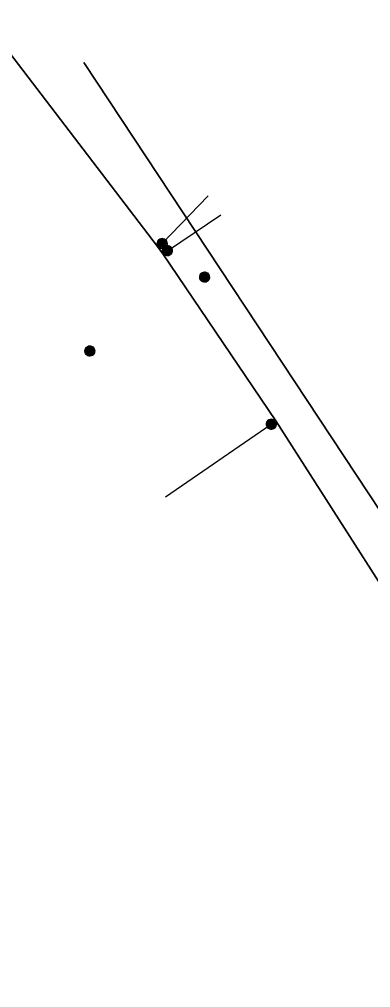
# Model space of a CAD drawing. Extents: x -873619 to -867639, y -1015082 to -1012326.
# Drawn here: x -867954.89 to -867939.32, y -1012859.98 to -1012817 of the extents above; entities that cross this region are included whole.
import ezdxf

# ---------------------------------------------------------------- set-up
doc = ezdxf.new("R2010")
doc.units = 0
doc.header["$LTSCALE"] = 0.44
for name, color, linetype, lineweight in [('1', 7, 'Continuous', 13), ('12', 7, 'Continuous', 13), ('21', 7, 'Continuous', 35), ('25', 7, 'Continuous', 13), ('3', 7, 'Continuous', 25)]:
    doc.layers.add(name, color=color, linetype=linetype, lineweight=lineweight)

msp = doc.modelspace()

# ---------------------------------------------------------------- linework, layer by layer
at = {"layer": '1', "lineweight": 35}
msp.add_lwpolyline([(-867979.181, -1012799.683), (-867972.83, -1012801.89), (-867965.59, -1012804.78), (-867963.787, -1012807.409), (-867948.768, -1012827.087), (-867948.538, -1012827.407), (-867943.513, -1012834.828), (-867938.476, -1012842.701), (-867934.013, -1012848.778), (-867931.689, -1012852.506), (-867924.702, -1012862.569), (-867923.496, -1012864.901), (-867916.531, -1012874.592), (-867908.231, -1012887.091), (-867905.717, -1012890.99), (-867899.122, -1012900.29), (-867892.55, -1012910.082), (-867889.71, -1012914.412), (-867888.18, -1012916.7), (-867891.84, -1012919), (-867886.89, -1012927.31), (-867886.728, -1012931.158)], dxfattribs=at)
at = {"layer": '12'}
for points in [[(-867948.329, -1012826.95), (-867948.335, -1012826.898), (-867948.352, -1012826.848), (-867948.381, -1012826.804), (-867948.418, -1012826.767), (-867948.463, -1012826.74), (-867948.513, -1012826.723), (-867948.566, -1012826.719), (-867948.618, -1012826.726), (-867948.667, -1012826.745), (-867948.71, -1012826.774), (-867948.746, -1012826.813), (-867948.772, -1012826.858), (-867948.788, -1012826.909), (-867948.791, -1012826.961), (-867948.783, -1012827.013), (-867948.763, -1012827.062), (-867948.732, -1012827.105), (-867948.693, -1012827.139), (-867948.647, -1012827.165), (-867948.596, -1012827.179), (-867948.543, -1012827.181), (-867948.492, -1012827.171), (-867948.444, -1012827.15), (-867948.401, -1012827.119), (-867948.367, -1012827.078), (-867948.343, -1012827.032), (-867948.331, -1012826.981)], [(-867948.359, -1012826.95), (-867948.365, -1012826.901), (-867948.382, -1012826.855), (-867948.41, -1012826.815), (-867948.447, -1012826.783), (-867948.491, -1012826.761), (-867948.539, -1012826.75), (-867948.588, -1012826.75), (-867948.635, -1012826.763), (-867948.678, -1012826.787), (-867948.714, -1012826.82), (-867948.741, -1012826.861), (-867948.757, -1012826.908), (-867948.761, -1012826.957), (-867948.754, -1012827.005), (-867948.735, -1012827.05), (-867948.705, -1012827.09), (-867948.667, -1012827.121), (-867948.623, -1012827.141), (-867948.575, -1012827.151), (-867948.526, -1012827.149), (-867948.479, -1012827.134), (-867948.436, -1012827.109), (-867948.402, -1012827.075), (-867948.376, -1012827.033), (-867948.362, -1012826.986)], [(-867948.389, -1012826.95), (-867948.395, -1012826.905), (-867948.412, -1012826.863), (-867948.44, -1012826.828), (-867948.476, -1012826.801), (-867948.518, -1012826.784), (-867948.563, -1012826.779), (-867948.608, -1012826.785), (-867948.649, -1012826.804), (-867948.684, -1012826.832), (-867948.711, -1012826.869), (-867948.727, -1012826.911), (-867948.731, -1012826.956), (-867948.724, -1012827.001), (-867948.705, -1012827.042), (-867948.676, -1012827.076), (-867948.639, -1012827.102), (-867948.596, -1012827.118), (-867948.551, -1012827.121), (-867948.506, -1012827.113), (-867948.466, -1012827.093), (-867948.432, -1012827.064), (-867948.406, -1012827.026), (-867948.392, -1012826.983)], [(-867948.419, -1012826.95), (-867948.424, -1012826.909), (-867948.442, -1012826.872), (-867948.469, -1012826.841), (-867948.504, -1012826.82), (-867948.544, -1012826.809), (-867948.585, -1012826.811), (-867948.624, -1012826.824), (-867948.658, -1012826.848), (-867948.683, -1012826.88), (-867948.698, -1012826.918), (-867948.701, -1012826.959), (-867948.693, -1012826.999), (-867948.673, -1012827.035), (-867948.644, -1012827.064), (-867948.607, -1012827.083), (-867948.567, -1012827.091), (-867948.526, -1012827.087), (-867948.488, -1012827.072), (-867948.456, -1012827.046), (-867948.433, -1012827.012), (-867948.42, -1012826.973)], [(-867948.449, -1012826.95), (-867948.454, -1012826.914), (-867948.472, -1012826.882), (-867948.498, -1012826.857), (-867948.532, -1012826.842), (-867948.568, -1012826.839), (-867948.603, -1012826.847), (-867948.634, -1012826.867), (-867948.657, -1012826.895), (-867948.67, -1012826.929), (-867948.67, -1012826.966), (-867948.659, -1012827.001), (-867948.638, -1012827.03), (-867948.608, -1012827.051), (-867948.573, -1012827.061), (-867948.536, -1012827.059), (-867948.502, -1012827.045), (-867948.475, -1012827.022), (-867948.456, -1012826.99), (-867948.449, -1012826.955)], [(-867948.479, -1012826.95), (-867948.484, -1012826.919), (-867948.501, -1012826.893), (-867948.527, -1012826.876), (-867948.557, -1012826.869), (-867948.588, -1012826.873), (-867948.615, -1012826.89), (-867948.633, -1012826.914), (-867948.641, -1012826.945), (-867948.637, -1012826.975), (-867948.622, -1012827.003), (-867948.598, -1012827.022), (-867948.568, -1012827.031), (-867948.537, -1012827.028), (-867948.509, -1012827.014), (-867948.489, -1012826.99), (-867948.479, -1012826.961)], [(-867948.509, -1012826.95), (-867948.514, -1012826.926), (-867948.531, -1012826.908), (-867948.554, -1012826.899), (-867948.578, -1012826.902), (-867948.599, -1012826.916), (-867948.61, -1012826.938), (-867948.61, -1012826.963), (-867948.598, -1012826.984), (-867948.578, -1012826.998), (-867948.553, -1012827.001), (-867948.53, -1012826.992), (-867948.514, -1012826.974)], [(-867948.539, -1012826.95), (-867948.544, -1012826.935), (-867948.559, -1012826.929), (-867948.574, -1012826.933), (-867948.581, -1012826.947), (-867948.577, -1012826.962), (-867948.564, -1012826.971), (-867948.549, -1012826.968), (-867948.539, -1012826.956)], [(-867948.101, -1012827.271), (-867948.107, -1012827.219), (-867948.124, -1012827.169), (-867948.153, -1012827.125), (-867948.19, -1012827.088), (-867948.235, -1012827.061), (-867948.285, -1012827.044), (-867948.338, -1012827.04), (-867948.39, -1012827.047), (-867948.439, -1012827.066), (-867948.482, -1012827.095), (-867948.518, -1012827.134), (-867948.544, -1012827.179), (-867948.56, -1012827.23), (-867948.563, -1012827.282), (-867948.555, -1012827.334), (-867948.535, -1012827.383), (-867948.504, -1012827.426), (-867948.465, -1012827.46), (-867948.419, -1012827.486), (-867948.368, -1012827.5), (-867948.315, -1012827.502), (-867948.264, -1012827.492), (-867948.216, -1012827.471), (-867948.173, -1012827.44), (-867948.139, -1012827.399), (-867948.115, -1012827.353), (-867948.103, -1012827.302)], [(-867948.131, -1012827.271), (-867948.137, -1012827.222), (-867948.154, -1012827.176), (-867948.182, -1012827.136), (-867948.219, -1012827.104), (-867948.263, -1012827.082), (-867948.311, -1012827.071), (-867948.36, -1012827.071), (-867948.407, -1012827.084), (-867948.45, -1012827.108), (-867948.486, -1012827.141), (-867948.513, -1012827.182), (-867948.529, -1012827.229), (-867948.533, -1012827.278), (-867948.526, -1012827.326), (-867948.507, -1012827.371), (-867948.477, -1012827.411), (-867948.439, -1012827.442), (-867948.395, -1012827.462), (-867948.347, -1012827.472), (-867948.298, -1012827.47), (-867948.251, -1012827.455), (-867948.208, -1012827.43), (-867948.174, -1012827.396), (-867948.148, -1012827.354), (-867948.134, -1012827.307)], [(-867948.161, -1012827.271), (-867948.167, -1012827.226), (-867948.184, -1012827.184), (-867948.212, -1012827.149), (-867948.248, -1012827.122), (-867948.29, -1012827.105), (-867948.335, -1012827.1), (-867948.38, -1012827.106), (-867948.421, -1012827.125), (-867948.456, -1012827.153), (-867948.483, -1012827.19), (-867948.499, -1012827.232), (-867948.503, -1012827.277), (-867948.496, -1012827.322), (-867948.477, -1012827.363), (-867948.448, -1012827.397), (-867948.411, -1012827.423), (-867948.368, -1012827.439), (-867948.323, -1012827.442), (-867948.278, -1012827.434), (-867948.238, -1012827.414), (-867948.204, -1012827.385), (-867948.178, -1012827.347), (-867948.164, -1012827.304)], [(-867948.191, -1012827.271), (-867948.196, -1012827.23), (-867948.214, -1012827.193), (-867948.241, -1012827.162), (-867948.276, -1012827.141), (-867948.316, -1012827.13), (-867948.357, -1012827.132), (-867948.396, -1012827.145), (-867948.43, -1012827.169), (-867948.455, -1012827.201), (-867948.47, -1012827.239), (-867948.473, -1012827.28), (-867948.465, -1012827.32), (-867948.445, -1012827.356), (-867948.416, -1012827.385), (-867948.379, -1012827.404), (-867948.339, -1012827.412), (-867948.298, -1012827.408), (-867948.26, -1012827.393), (-867948.228, -1012827.367), (-867948.205, -1012827.333), (-867948.192, -1012827.294)], [(-867948.221, -1012827.271), (-867948.226, -1012827.235), (-867948.244, -1012827.203), (-867948.27, -1012827.178), (-867948.304, -1012827.163), (-867948.34, -1012827.16), (-867948.375, -1012827.168), (-867948.406, -1012827.188), (-867948.429, -1012827.216), (-867948.442, -1012827.25), (-867948.442, -1012827.287), (-867948.431, -1012827.322), (-867948.41, -1012827.351), (-867948.38, -1012827.372), (-867948.345, -1012827.382), (-867948.308, -1012827.38), (-867948.274, -1012827.366), (-867948.247, -1012827.343), (-867948.228, -1012827.311), (-867948.221, -1012827.276)], [(-867948.251, -1012827.271), (-867948.256, -1012827.24), (-867948.273, -1012827.214), (-867948.299, -1012827.197), (-867948.329, -1012827.19), (-867948.36, -1012827.194), (-867948.387, -1012827.211), (-867948.405, -1012827.235), (-867948.413, -1012827.266), (-867948.409, -1012827.296), (-867948.394, -1012827.324), (-867948.37, -1012827.343), (-867948.34, -1012827.352), (-867948.309, -1012827.349), (-867948.281, -1012827.335), (-867948.261, -1012827.311), (-867948.251, -1012827.282)], [(-867948.281, -1012827.271), (-867948.286, -1012827.247), (-867948.303, -1012827.229), (-867948.326, -1012827.22), (-867948.35, -1012827.223), (-867948.371, -1012827.237), (-867948.382, -1012827.259), (-867948.382, -1012827.284), (-867948.37, -1012827.305), (-867948.35, -1012827.319), (-867948.325, -1012827.322), (-867948.302, -1012827.313), (-867948.286, -1012827.295)], [(-867948.311, -1012827.271), (-867948.316, -1012827.256), (-867948.331, -1012827.25), (-867948.346, -1012827.254), (-867948.353, -1012827.268), (-867948.349, -1012827.283), (-867948.336, -1012827.292), (-867948.321, -1012827.289), (-867948.311, -1012827.277)], [(-867943.489, -1012834.97), (-867943.495, -1012834.918), (-867943.512, -1012834.868), (-867943.541, -1012834.824), (-867943.578, -1012834.787), (-867943.623, -1012834.76), (-867943.673, -1012834.743), (-867943.726, -1012834.739), (-867943.777, -1012834.746), (-867943.826, -1012834.765), (-867943.87, -1012834.794), (-867943.906, -1012834.833), (-867943.932, -1012834.878), (-867943.948, -1012834.929), (-867943.951, -1012834.981), (-867943.943, -1012835.033), (-867943.923, -1012835.082), (-867943.892, -1012835.125), (-867943.853, -1012835.159), (-867943.807, -1012835.185), (-867943.755, -1012835.199), (-867943.703, -1012835.201), (-867943.652, -1012835.191), (-867943.603, -1012835.17), (-867943.561, -1012835.139), (-867943.527, -1012835.098), (-867943.503, -1012835.052), (-867943.49, -1012835.001)], [(-867943.519, -1012834.97), (-867943.525, -1012834.921), (-867943.542, -1012834.875), (-867943.57, -1012834.835), (-867943.607, -1012834.803), (-867943.651, -1012834.781), (-867943.699, -1012834.77), (-867943.748, -1012834.77), (-867943.794, -1012834.783), (-867943.838, -1012834.807), (-867943.874, -1012834.84), (-867943.901, -1012834.881), (-867943.917, -1012834.928), (-867943.921, -1012834.977), (-867943.914, -1012835.025), (-867943.895, -1012835.07), (-867943.865, -1012835.11), (-867943.826, -1012835.141), (-867943.782, -1012835.161), (-867943.735, -1012835.171), (-867943.686, -1012835.169), (-867943.639, -1012835.154), (-867943.596, -1012835.129), (-867943.561, -1012835.095), (-867943.536, -1012835.053), (-867943.522, -1012835.006)], [(-867943.549, -1012834.97), (-867943.554, -1012834.925), (-867943.571, -1012834.883), (-867943.6, -1012834.848), (-867943.636, -1012834.821), (-867943.678, -1012834.804), (-867943.723, -1012834.799), (-867943.767, -1012834.805), (-867943.809, -1012834.824), (-867943.843, -1012834.852), (-867943.87, -1012834.889), (-867943.887, -1012834.931), (-867943.891, -1012834.976), (-867943.884, -1012835.021), (-867943.865, -1012835.062), (-867943.836, -1012835.096), (-867943.799, -1012835.122), (-867943.755, -1012835.138), (-867943.711, -1012835.141), (-867943.666, -1012835.133), (-867943.625, -1012835.113), (-867943.592, -1012835.084), (-867943.566, -1012835.046), (-867943.552, -1012835.003)], [(-867943.579, -1012834.97), (-867943.583, -1012834.929), (-867943.602, -1012834.892), (-867943.629, -1012834.861), (-867943.664, -1012834.84), (-867943.704, -1012834.829), (-867943.745, -1012834.831), (-867943.784, -1012834.844), (-867943.818, -1012834.868), (-867943.843, -1012834.9), (-867943.858, -1012834.938), (-867943.86, -1012834.979), (-867943.853, -1012835.019), (-867943.833, -1012835.055), (-867943.804, -1012835.084), (-867943.767, -1012835.103), (-867943.727, -1012835.111), (-867943.686, -1012835.107), (-867943.647, -1012835.092), (-867943.615, -1012835.066), (-867943.593, -1012835.032), (-867943.58, -1012834.993)], [(-867943.608, -1012834.97), (-867943.614, -1012834.934), (-867943.632, -1012834.902), (-867943.657, -1012834.877), (-867943.691, -1012834.862), (-867943.728, -1012834.859), (-867943.762, -1012834.867), (-867943.794, -1012834.887), (-867943.816, -1012834.915), (-867943.83, -1012834.949), (-867943.83, -1012834.986), (-867943.819, -1012835.021), (-867943.798, -1012835.05), (-867943.767, -1012835.071), (-867943.733, -1012835.081), (-867943.696, -1012835.079), (-867943.662, -1012835.065), (-867943.635, -1012835.042), (-867943.615, -1012835.01), (-867943.608, -1012834.975)], [(-867943.639, -1012834.97), (-867943.644, -1012834.939), (-867943.661, -1012834.913), (-867943.686, -1012834.896), (-867943.717, -1012834.889), (-867943.748, -1012834.893), (-867943.775, -1012834.91), (-867943.793, -1012834.934), (-867943.801, -1012834.965), (-867943.797, -1012834.995), (-867943.782, -1012835.023), (-867943.757, -1012835.042), (-867943.728, -1012835.051), (-867943.696, -1012835.048), (-867943.669, -1012835.034), (-867943.649, -1012835.01), (-867943.639, -1012834.981)], [(-867943.669, -1012834.97), (-867943.674, -1012834.946), (-867943.691, -1012834.928), (-867943.713, -1012834.919), (-867943.738, -1012834.922), (-867943.759, -1012834.936), (-867943.77, -1012834.958), (-867943.77, -1012834.983), (-867943.757, -1012835.004), (-867943.738, -1012835.018), (-867943.713, -1012835.021), (-867943.69, -1012835.012), (-867943.674, -1012834.994)], [(-867943.699, -1012834.97), (-867943.704, -1012834.955), (-867943.718, -1012834.949), (-867943.733, -1012834.953), (-867943.74, -1012834.967), (-867943.737, -1012834.982), (-867943.723, -1012834.991), (-867943.708, -1012834.988), (-867943.699, -1012834.976)]]:
    msp.add_lwpolyline(points, close=True, dxfattribs=at)
at = {"layer": '21'}
msp.add_line((-867952.038, -1012818.911), (-867915.289, -1012874.6), dxfattribs=at)
at = {"layer": '25'}
for points in [[(-867946.449, -1012828.44), (-867946.455, -1012828.388), (-867946.472, -1012828.338), (-867946.501, -1012828.294), (-867946.538, -1012828.257), (-867946.583, -1012828.23), (-867946.633, -1012828.213), (-867946.686, -1012828.209), (-867946.738, -1012828.216), (-867946.787, -1012828.235), (-867946.83, -1012828.264), (-867946.866, -1012828.303), (-867946.892, -1012828.348), (-867946.908, -1012828.399), (-867946.911, -1012828.451), (-867946.903, -1012828.503), (-867946.883, -1012828.552), (-867946.852, -1012828.595), (-867946.813, -1012828.629), (-867946.767, -1012828.655), (-867946.716, -1012828.669), (-867946.663, -1012828.671), (-867946.612, -1012828.661), (-867946.564, -1012828.64), (-867946.521, -1012828.609), (-867946.487, -1012828.568), (-867946.463, -1012828.522), (-867946.451, -1012828.471)], [(-867946.479, -1012828.44), (-867946.485, -1012828.391), (-867946.502, -1012828.345), (-867946.53, -1012828.305), (-867946.567, -1012828.273), (-867946.611, -1012828.251), (-867946.659, -1012828.24), (-867946.708, -1012828.24), (-867946.755, -1012828.253), (-867946.798, -1012828.277), (-867946.834, -1012828.31), (-867946.861, -1012828.351), (-867946.877, -1012828.398), (-867946.881, -1012828.447), (-867946.874, -1012828.495), (-867946.855, -1012828.54), (-867946.825, -1012828.58), (-867946.787, -1012828.611), (-867946.743, -1012828.631), (-867946.695, -1012828.641), (-867946.646, -1012828.639), (-867946.599, -1012828.624), (-867946.556, -1012828.599), (-867946.522, -1012828.565), (-867946.496, -1012828.523), (-867946.482, -1012828.476)], [(-867946.509, -1012828.44), (-867946.515, -1012828.395), (-867946.532, -1012828.353), (-867946.56, -1012828.318), (-867946.596, -1012828.291), (-867946.638, -1012828.274), (-867946.683, -1012828.269), (-867946.728, -1012828.275), (-867946.769, -1012828.294), (-867946.804, -1012828.322), (-867946.831, -1012828.359), (-867946.847, -1012828.401), (-867946.851, -1012828.446), (-867946.844, -1012828.491), (-867946.825, -1012828.532), (-867946.796, -1012828.566), (-867946.759, -1012828.592), (-867946.716, -1012828.608), (-867946.671, -1012828.611), (-867946.626, -1012828.603), (-867946.586, -1012828.583), (-867946.552, -1012828.554), (-867946.526, -1012828.516), (-867946.512, -1012828.473)], [(-867946.539, -1012828.44), (-867946.544, -1012828.399), (-867946.562, -1012828.362), (-867946.589, -1012828.331), (-867946.624, -1012828.31), (-867946.664, -1012828.299), (-867946.705, -1012828.301), (-867946.744, -1012828.314), (-867946.778, -1012828.338), (-867946.803, -1012828.37), (-867946.818, -1012828.408), (-867946.821, -1012828.449), (-867946.813, -1012828.489), (-867946.793, -1012828.525), (-867946.764, -1012828.554), (-867946.727, -1012828.573), (-867946.687, -1012828.581), (-867946.646, -1012828.577), (-867946.608, -1012828.562), (-867946.576, -1012828.536), (-867946.553, -1012828.502), (-867946.54, -1012828.463)], [(-867946.569, -1012828.44), (-867946.574, -1012828.404), (-867946.592, -1012828.372), (-867946.618, -1012828.347), (-867946.652, -1012828.332), (-867946.688, -1012828.329), (-867946.723, -1012828.337), (-867946.754, -1012828.357), (-867946.777, -1012828.385), (-867946.79, -1012828.419), (-867946.79, -1012828.456), (-867946.779, -1012828.491), (-867946.758, -1012828.52), (-867946.728, -1012828.541), (-867946.693, -1012828.551), (-867946.656, -1012828.549), (-867946.622, -1012828.535), (-867946.595, -1012828.512), (-867946.576, -1012828.48), (-867946.569, -1012828.445)], [(-867946.599, -1012828.44), (-867946.604, -1012828.409), (-867946.621, -1012828.383), (-867946.647, -1012828.366), (-867946.677, -1012828.359), (-867946.708, -1012828.363), (-867946.735, -1012828.38), (-867946.753, -1012828.404), (-867946.761, -1012828.435), (-867946.757, -1012828.465), (-867946.742, -1012828.493), (-867946.718, -1012828.512), (-867946.688, -1012828.521), (-867946.657, -1012828.518), (-867946.629, -1012828.504), (-867946.609, -1012828.48), (-867946.599, -1012828.451)], [(-867946.629, -1012828.44), (-867946.634, -1012828.416), (-867946.651, -1012828.398), (-867946.674, -1012828.389), (-867946.698, -1012828.392), (-867946.719, -1012828.406), (-867946.73, -1012828.428), (-867946.73, -1012828.453), (-867946.718, -1012828.474), (-867946.698, -1012828.488), (-867946.673, -1012828.491), (-867946.65, -1012828.482), (-867946.634, -1012828.464)], [(-867946.659, -1012828.44), (-867946.664, -1012828.425), (-867946.679, -1012828.419), (-867946.694, -1012828.423), (-867946.701, -1012828.437), (-867946.697, -1012828.452), (-867946.684, -1012828.461), (-867946.669, -1012828.458), (-867946.659, -1012828.446)], [(-867951.539, -1012831.72), (-867951.545, -1012831.668), (-867951.562, -1012831.618), (-867951.591, -1012831.574), (-867951.628, -1012831.537), (-867951.673, -1012831.51), (-867951.723, -1012831.493), (-867951.776, -1012831.489), (-867951.828, -1012831.496), (-867951.877, -1012831.515), (-867951.92, -1012831.544), (-867951.956, -1012831.583), (-867951.982, -1012831.628), (-867951.998, -1012831.679), (-867952.001, -1012831.731), (-867951.993, -1012831.783), (-867951.973, -1012831.832), (-867951.942, -1012831.875), (-867951.903, -1012831.909), (-867951.857, -1012831.935), (-867951.806, -1012831.949), (-867951.753, -1012831.951), (-867951.702, -1012831.941), (-867951.654, -1012831.92), (-867951.611, -1012831.889), (-867951.577, -1012831.848), (-867951.553, -1012831.802), (-867951.541, -1012831.751)], [(-867951.569, -1012831.72), (-867951.575, -1012831.671), (-867951.592, -1012831.625), (-867951.62, -1012831.585), (-867951.657, -1012831.553), (-867951.701, -1012831.531), (-867951.749, -1012831.52), (-867951.798, -1012831.52), (-867951.845, -1012831.533), (-867951.888, -1012831.557), (-867951.924, -1012831.59), (-867951.951, -1012831.631), (-867951.967, -1012831.678), (-867951.971, -1012831.727), (-867951.964, -1012831.775), (-867951.945, -1012831.82), (-867951.915, -1012831.86), (-867951.877, -1012831.891), (-867951.833, -1012831.911), (-867951.785, -1012831.921), (-867951.736, -1012831.919), (-867951.689, -1012831.904), (-867951.646, -1012831.879), (-867951.612, -1012831.845), (-867951.586, -1012831.803), (-867951.572, -1012831.756)], [(-867951.599, -1012831.72), (-867951.605, -1012831.675), (-867951.622, -1012831.633), (-867951.65, -1012831.598), (-867951.686, -1012831.571), (-867951.728, -1012831.554), (-867951.773, -1012831.549), (-867951.818, -1012831.555), (-867951.859, -1012831.574), (-867951.894, -1012831.602), (-867951.921, -1012831.639), (-867951.937, -1012831.681), (-867951.941, -1012831.726), (-867951.934, -1012831.771), (-867951.915, -1012831.812), (-867951.886, -1012831.846), (-867951.849, -1012831.872), (-867951.806, -1012831.888), (-867951.761, -1012831.891), (-867951.716, -1012831.883), (-867951.676, -1012831.863), (-867951.642, -1012831.834), (-867951.616, -1012831.796), (-867951.602, -1012831.753)], [(-867951.629, -1012831.72), (-867951.634, -1012831.679), (-867951.652, -1012831.642), (-867951.679, -1012831.611), (-867951.714, -1012831.59), (-867951.754, -1012831.579), (-867951.795, -1012831.581), (-867951.834, -1012831.594), (-867951.868, -1012831.618), (-867951.893, -1012831.65), (-867951.908, -1012831.688), (-867951.911, -1012831.729), (-867951.903, -1012831.769), (-867951.883, -1012831.805), (-867951.854, -1012831.834), (-867951.817, -1012831.853), (-867951.777, -1012831.861), (-867951.736, -1012831.857), (-867951.698, -1012831.842), (-867951.666, -1012831.816), (-867951.643, -1012831.782), (-867951.63, -1012831.743)], [(-867951.659, -1012831.72), (-867951.664, -1012831.684), (-867951.682, -1012831.652), (-867951.708, -1012831.627), (-867951.742, -1012831.612), (-867951.778, -1012831.609), (-867951.813, -1012831.617), (-867951.844, -1012831.637), (-867951.867, -1012831.665), (-867951.88, -1012831.699), (-867951.88, -1012831.736), (-867951.869, -1012831.771), (-867951.848, -1012831.8), (-867951.818, -1012831.821), (-867951.783, -1012831.831), (-867951.746, -1012831.829), (-867951.712, -1012831.815), (-867951.685, -1012831.792), (-867951.666, -1012831.76), (-867951.659, -1012831.725)], [(-867951.689, -1012831.72), (-867951.694, -1012831.689), (-867951.711, -1012831.663), (-867951.737, -1012831.646), (-867951.767, -1012831.639), (-867951.798, -1012831.643), (-867951.825, -1012831.66), (-867951.843, -1012831.684), (-867951.851, -1012831.715), (-867951.847, -1012831.745), (-867951.832, -1012831.773), (-867951.808, -1012831.792), (-867951.778, -1012831.801), (-867951.747, -1012831.798), (-867951.719, -1012831.784), (-867951.699, -1012831.76), (-867951.689, -1012831.731)], [(-867951.719, -1012831.72), (-867951.724, -1012831.696), (-867951.741, -1012831.678), (-867951.764, -1012831.669), (-867951.788, -1012831.672), (-867951.809, -1012831.686), (-867951.82, -1012831.708), (-867951.82, -1012831.733), (-867951.808, -1012831.754), (-867951.788, -1012831.768), (-867951.763, -1012831.771), (-867951.74, -1012831.762), (-867951.724, -1012831.744)], [(-867951.749, -1012831.72), (-867951.754, -1012831.705), (-867951.769, -1012831.699), (-867951.784, -1012831.703), (-867951.791, -1012831.717), (-867951.787, -1012831.732), (-867951.774, -1012831.741), (-867951.759, -1012831.738), (-867951.749, -1012831.726)]]:
    msp.add_lwpolyline(points, close=True, dxfattribs=at)
at = {"layer": '3'}
for points in [[(-867946.514, -1012824.842), (-867948.56, -1012826.95), (-867948.768, -1012827.087)], [(-867948.538, -1012827.407), (-867948.33, -1012827.27), (-867945.957, -1012825.672)], [(-867948.415, -1012838.19), (-867943.72, -1012834.97), (-867943.513, -1012834.828)]]:
    msp.add_lwpolyline(points, dxfattribs=at)

doc.saveas('drawing.dxf')
